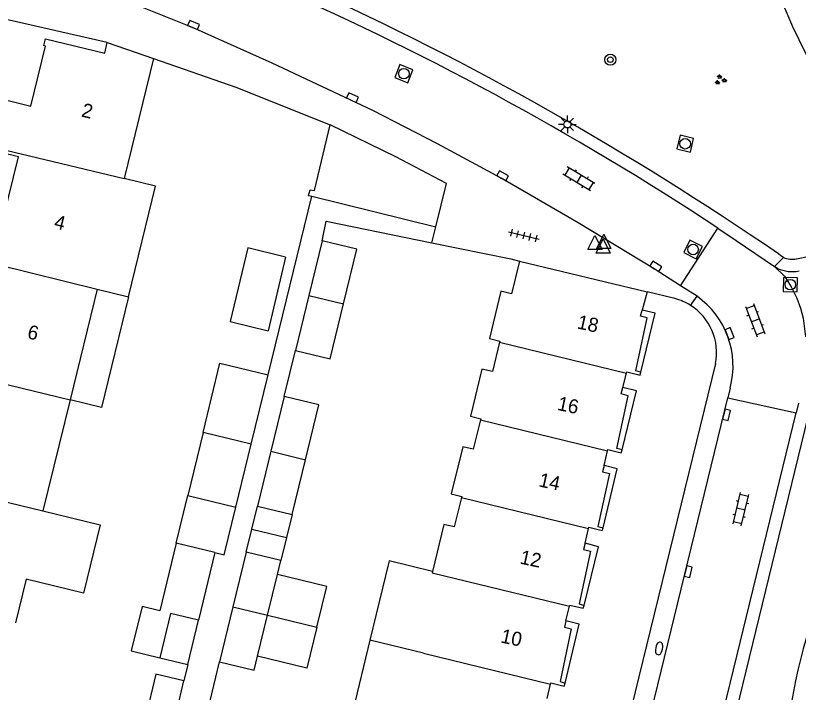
# Model space of a CAD drawing. Extents: x 125000 to 129004, y 397500 to 399008.
# Drawn here: x 127600.7 to 127656.4, y 398600.8 to 398649 of the extents above; entities that cross this region are included whole.
import ezdxf

# ---------------------------------------------------------------- set-up
doc = ezdxf.new("R2010")
doc.units = 0
for name, color, linetype in [('gg-afsc-erfafscheiding', 7, 'Continuous'), ('gg-afsc-muur', 7, 'Continuous'), ('gg-anno-huisnummerreeks BGT', 7, 'Continuous'), ('gg-bbg-bijgebouw', 7, 'Continuous'), ('gg-bbg-gedigitaliseerde bebouwing', 7, 'Continuous'), ('gg-bbg-gedigitaliseerde bijgebouw', 7, 'Continuous'), ('gg-bbg-hoofdgebouw', 7, 'Continuous'), ('gg-bbg-luifel en loopbrug', 7, 'Continuous'), ('gg-bbg-onder overbouw', 7, 'Continuous'), ('gg-bbg-pand overbouw', 7, 'Continuous'), ('gg-bbg-tussenscheiding', 7, 'Continuous'), ('gg-knt-onverhard', 7, 'Continuous'), ('gg-knt-verharding', 7, 'Continuous'), ('gg-knt-verharding nz', 7, 'Continuous'), ('gt-grn-weggrens', 7, 'Continuous'), ('gt-symb-boom', 7, 'Continuous'), ('gt-symb-brandkraan', 7, 'Continuous'), ('gt-symb-groenvak', 7, 'Continuous'), ('gt-symb-klinker verharding', 7, 'Continuous'), ('gt-symb-kolk', 7, 'Continuous'), ('gt-symb-lichtmast', 7, 'Continuous'), ('gt-symb-rioolschacht', 7, 'Continuous'), ('gt-symb-tegel verharding', 7, 'Continuous'), ('gt-symb-waterafsluiter', 7, 'Continuous')]:
    doc.layers.add(name, color=color, linetype=linetype)

# ---------------------------------------------------------------- blocks, each defined once
blk = doc.blocks.new('gt0-BOOM')
at = {"layer": 'gt-symb-boom'}
for radius in [0.4, 0.2]:
    blk.add_circle((0, 0), radius, dxfattribs=at)
blk = doc.blocks.new('gt0-GRVAK')
at = {"layer": 'gt-symb-groenvak'}
for p, q in [((-0.11, 0.189), (-0.228, 0.24)), ((-0.182, 0.153), (0.088, 0.153)), ((-0.091, 0.211), (-0.156, 0.322)), ((-0.047, 0.214), (-0.047, 0.393)), ((-0.004, 0.211), (0.061, 0.322)), ((0.015, 0.189), (0.133, 0.24)), ((0.262, -0.052), (0.197, 0.059)), ((0.305, -0.049), (0.305, 0.13)), ((0.349, -0.052), (0.414, 0.059)), ((-0.245, -0.228), (-0.363, -0.177)), ((-0.318, -0.264), (-0.047, -0.264)), ((-0.226, -0.206), (-0.291, -0.095)), ((-0.183, -0.203), (-0.183, -0.024)), ((-0.139, -0.206), (-0.074, -0.095)), ((-0.12, -0.228), (-0.002, -0.177)), ((0.243, -0.074), (0.125, -0.023)), ((0.17, -0.11), (0.441, -0.11)), ((0.368, -0.074), (0.486, -0.023))]:
    blk.add_line(p, q, dxfattribs=at)
blk = doc.blocks.new('gt0-KOLK')
at = {"layer": 'gt-symb-kolk'}
blk.add_lwpolyline([(0, 0), (0.375, 0), (0.375, 0.4), (-0.375, 0.4), (-0.375, 0), (0, 0)], dxfattribs=at)
blk = doc.blocks.new('gt0-RS')
at = {"layer": 'gt-symb-rioolschacht'}
blk.add_lwpolyline([(-0.5, -0.5), (0.5, -0.5), (0.5, 0.5), (-0.5, 0.5)], close=True, dxfattribs=at)
blk.add_circle((0, 0), 0.375, dxfattribs=at)
blk = doc.blocks.new('gt0-WAFSL')
at = {"layer": 'gt-symb-waterafsluiter'}
for p, q in [((-0.5, -0.333), (0, 0.667)), ((0, 0.667), (0.5, -0.333)), ((0.5, -0.333), (-0.5, -0.333))]:
    blk.add_line(p, q, dxfattribs=at)
blk = doc.blocks.new('gt0-KL1')
at = {"layer": 'gt-symb-klinker verharding'}
for p, q in [((-1.15, 0.3), (1.15, 0.3)), ((-1, -0.3), (-1, 0.3)), ((-0.5, 0.3), (-0.5, 0.45)), ((0, -0.3), (0, 0.3)), ((0.5, 0.3), (0.5, 0.45)), ((1, -0.3), (1, 0.3)), ((-1.15, -0.3), (1.15, -0.3)), ((-0.5, -0.45), (-0.5, -0.3)), ((0.5, -0.45), (0.5, -0.3))]:
    blk.add_line(p, q, dxfattribs=at)
blk = doc.blocks.new('gt0-BR')
at = {"layer": 'gt-symb-brandkraan'}
for centre, radius, start, end in [((-0.244, 0), 0.206, 107.5669, 252.4331), ((0.599, -2.664), 3, 106.892, 107.5669), ((0, -0.691), 0.938, 73.108, 106.892), ((-0.599, -2.664), 3, 72.4331, 73.108), ((0.244, 0), 0.206, 287.567, 72.4331), ((0.599, 2.664), 3, 252.4331, 253.108), ((0, 0.691), 0.938, 253.108, 286.8921), ((-0.599, 2.664), 3, 286.8921, 287.567)]:
    blk.add_arc(centre, radius, start, end, dxfattribs=at)
blk = doc.blocks.new('gt0-TEG1')
at = {"layer": 'gt-symb-tegel verharding'}
for p, q in [((-1.125, 0), (1.125, 0)), ((-0.9, -0.25), (-0.9, 0.25)), ((-0.45, -0.25), (-0.45, 0.25)), ((0, -0.25), (0, 0.25)), ((0.45, -0.25), (0.45, 0.25)), ((0.9, -0.25), (0.9, 0.25))]:
    blk.add_line(p, q, dxfattribs=at)
blk = doc.blocks.new('gt0-LMAST')
at = {"layer": 'gt-symb-lichtmast'}
for p, q in [((-0.005, 0.246), (-0.005, 0.621)), ((-0.182, 0.173), (-0.447, 0.438)), ((0.172, 0.173), (0.437, 0.438)), ((-0.255, -0.004), (-0.63, -0.004)), ((-0.182, -0.181), (-0.447, -0.446)), ((-0.005, -0.254), (-0.005, -0.629)), ((0.437, -0.446), (0.172, -0.181)), ((0.245, -0.004), (0.62, -0.004))]:
    blk.add_line(p, q, dxfattribs=at)
blk.add_circle((-0.005, -0.004), 0.25, dxfattribs=at)

msp = doc.modelspace()

# ---------------------------------------------------------------- linework, layer by layer
at = {"layer": 'gg-afsc-erfafscheiding'}
for p, q in [((127618.693, 398623.455), (127621.789, 398636.174)), ((127619.84, 398621.908), (127620.638, 398625.191)), ((127612.971, 398602.805), (127612.695, 398601.657)), ((127614.407, 398599.628), (127615.235, 398603.012))]:
    msp.add_line(p, q, dxfattribs=at)
at = {"layer": 'gg-afsc-muur'}
for points in [[(127610.53, 398645.993), (127616.39, 398643.938), (127623.11, 398641.252)], [(127622.535, 398633.001), (127622.828, 398634.389), (127630.346, 398632.854)], [(127630.346, 398632.854), (127635.957, 398631.709), (127636.575, 398631.554)]]:
    msp.add_lwpolyline(points, dxfattribs=at)
at = {"layer": 'gg-bbg-bijgebouw'}
for p, q in [((127621.57, 398636.228), (127621.789, 398636.174)), ((127621.789, 398636.174), (127630.63, 398634.004)), ((127622.535, 398633.001), (127621.588, 398629.103)), ((127621.588, 398629.103), (127620.638, 398625.191)), ((127619.84, 398621.908), (127618.887, 398618.003)), ((127618.887, 398618.003), (127617.934, 398614.097)), ((127620.402, 398613.497), (127621.355, 398617.402)), ((127617.934, 398614.097), (127620.402, 398613.497)), ((127617.131, 398610.823), (127616.183, 398606.916)), ((127619.598, 398610.224), (127617.131, 398610.823)), ((127619.358, 398609.234), (127619.598, 398610.224)), ((127618.65, 398606.319), (127619.358, 398609.234)), ((127616.183, 398606.916), (127615.235, 398603.012)), ((127617.942, 398603.404), (127618.65, 398606.319))]:
    msp.add_line(p, q, dxfattribs=at)
for points in [[(127621.57, 398636.228), (127621.68, 398636.64), (127622, 398636.57), (127623.11, 398641.252)], [(127630.63, 398634.004), (127631.387, 398637.073), (127627.774, 398638.983), (127623.11, 398641.252)], [(127624.054, 398628.497), (127625.002, 398632.402), (127622.535, 398633.001)], [(127620.638, 398625.191), (127623.105, 398624.592), (127624.054, 398628.497)], [(127621.355, 398617.402), (127622.307, 398621.306), (127619.84, 398621.908)], [(127615.235, 398603.012), (127617.702, 398602.414), (127617.942, 398603.404)]]:
    msp.add_lwpolyline(points, dxfattribs=at)
at = {"layer": 'gg-bbg-gedigitaliseerde bebouwing'}
for p, q in [((127610.53, 398645.993), (127608.436, 398637.424)), ((127606.513, 398629.556), (127604.582, 398621.658)), ((127606.513, 398629.556), (127608.747, 398629.01)), ((127604.582, 398621.658), (127602.652, 398613.761)), ((127627.271, 398610.098), (127625.93, 398604.56)), ((127625.93, 398604.56), (127624.613, 398599.123))]:
    msp.add_line(p, q, dxfattribs=at)
for points in [[(127608.747, 398629.01), (127610.671, 398636.878), (127608.436, 398637.424)], [(127602.652, 398613.761), (127606.732, 398612.764), (127605.545, 398607.907), (127601.465, 398608.904), (127600.705, 398605.795)], [(127630.385, 398609.437), (127627.294, 398610.192), (127627.271, 398610.098)]]:
    msp.add_lwpolyline(points, dxfattribs=at)
at = {"layer": 'gg-bbg-gedigitaliseerde bijgebouw'}
for p, q in [((127619.928, 398631.833), (127618.686, 398626.592)), ((127617.491, 398618.515), (127618.693, 398623.455)), ((127617.491, 398618.515), (127614.063, 398619.35)), ((127612.14, 398611.451), (127612.968, 398614.852)), ((127612.968, 398614.852), (127616.396, 398614.018)), ((127614.888, 398610.783), (127612.14, 398611.451)), ((127612.971, 398602.805), (127613.734, 398605.981)), ((127610.979, 398603.284), (127612.971, 398602.805)), ((127611.951, 398598.561), (127612.695, 398601.657))]:
    msp.add_line(p, q, dxfattribs=at)
for points in [[(127619.928, 398631.833), (127617.252, 398632.485), (127615.978, 398627.251), (127618.686, 398626.592)], [(127614.063, 398619.35), (127615.259, 398624.287), (127618.693, 398623.455)], [(127614.888, 398610.783), (127615.568, 398610.617), (127616.396, 398614.018)], [(127613.734, 398605.981), (127611.742, 398606.46), (127610.979, 398603.284)], [(127612.695, 398601.657), (127610.701, 398602.139), (127609.952, 398599.045), (127611.951, 398598.561)]]:
    msp.add_lwpolyline(points, dxfattribs=at)
at = {"layer": 'gg-bbg-hoofdgebouw'}
for p, q in [((127607.239, 398647.125), (127610.53, 398645.993)), ((127636.575, 398631.554), (127645.673, 398629.363)), ((127645.673, 398629.363), (127645.313, 398628.065)), ((127643.945, 398622.538), (127644.198, 398623.575)), ((127642.601, 398616.994), (127642.853, 398618.034)), ((127641.252, 398611.46), (127641.506, 398612.5)), ((127639.894, 398605.919), (127640.146, 398606.964)), ((127638.549, 398600.383), (127638.803, 398601.426))]:
    msp.add_line(p, q, dxfattribs=at)
for points in [[(127597.152, 398640.453), (127597.385, 398640.395), (127598.132, 398643.482), (127601.804, 398642.594), (127602.837, 398646.869), (127602.72, 398646.898), (127602.839, 398647.376), (127607.051, 398646.353), (127607.239, 398647.125)], [(127595.235, 398632.592), (127595.429, 398632.545), (127596.193, 398635.63), (127599.869, 398634.72), (127600.923, 398638.97), (127597.024, 398639.937)], [(127636.575, 398631.554), (127636.006, 398629.224), (127635.259, 398629.407), (127634.437, 398626.038), (127635.184, 398625.855), (127635.162, 398625.767)], [(127635.162, 398625.767), (127634.653, 398623.681), (127633.906, 398623.863), (127633.086, 398620.504), (127633.824, 398620.324), (127633.802, 398620.236)], [(127644.198, 398623.575), (127644.22, 398623.664), (127645.178, 398623.429), (127645.233, 398623.635)], [(127633.802, 398620.236), (127633.293, 398618.149), (127632.545, 398618.332), (127631.725, 398614.973), (127632.473, 398614.79), (127632.451, 398614.702)], [(127642.853, 398618.034), (127642.874, 398618.122), (127643.829, 398617.891), (127643.883, 398618.098)], [(127632.451, 398614.702), (127631.942, 398612.616), (127631.204, 398612.796), (127630.385, 398609.437)], [(127641.506, 398612.5), (127641.528, 398612.588), (127642.475, 398612.352), (127642.531, 398612.558)], [(127640.146, 398606.964), (127640.167, 398607.052), (127641.121, 398606.82), (127641.179, 398607.029)], [(127638.803, 398601.426), (127638.825, 398601.514), (127639.773, 398601.281), (127639.832, 398601.496)]]:
    msp.add_lwpolyline(points, dxfattribs=at)
at = {"layer": 'gg-bbg-luifel en loopbrug'}
for p, q in [((127614.063, 398619.35), (127612.968, 398614.852)), ((127616.396, 398614.018), (127617.491, 398618.515)), ((127617.532, 398612.459), (127617.934, 398614.097)), ((127620.402, 398613.497), (127619.999, 398611.858)), ((127617.131, 398610.823), (127617.532, 398612.459)), ((127617.532, 398612.459), (127619.999, 398611.858)), ((127619.999, 398611.858), (127619.598, 398610.224)), ((127614.888, 398610.783), (127613.734, 398605.981)), ((127618.65, 398606.319), (127622.148, 398605.468))]:
    msp.add_line(p, q, dxfattribs=at)
for points in [[(127608.747, 398629.01), (127606.816, 398621.112), (127604.582, 398621.658)], [(127612.14, 398611.451), (127610.971, 398606.648), (127609.713, 398606.954), (127608.941, 398603.78), (127610.979, 398603.284)], [(127622.148, 398605.468), (127622.857, 398608.382), (127619.358, 398609.234)], [(127622.148, 398605.468), (127621.438, 398602.553), (127617.942, 398603.404)]]:
    msp.add_lwpolyline(points, dxfattribs=at)
at = {"layer": 'gg-bbg-onder overbouw'}
for points in [[(127645.233, 398623.635), (127644.874, 398623.733), (127645.681, 398627.503), (127645.194, 398627.626), (127645.313, 398628.065)], [(127643.883, 398618.098), (127643.523, 398618.196), (127644.325, 398621.964), (127643.835, 398622.085), (127643.945, 398622.538)], [(127642.601, 398616.994), (127642.493, 398616.538), (127642.985, 398616.42), (127642.173, 398612.656), (127642.531, 398612.558)], [(127641.252, 398611.46), (127641.143, 398611.011), (127641.634, 398610.894), (127640.823, 398607.131), (127641.179, 398607.029)], [(127639.894, 398605.919), (127639.787, 398605.478), (127640.275, 398605.362), (127639.479, 398601.597), (127639.832, 398601.496)]]:
    msp.add_lwpolyline(points, dxfattribs=at)
at = {"layer": 'gg-bbg-pand overbouw'}
for points in [[(127645.233, 398623.635), (127646.241, 398627.837), (127645.313, 398628.065)], [(127643.883, 398618.098), (127644.907, 398622.313), (127643.945, 398622.538)], [(127642.531, 398612.558), (127643.546, 398616.757), (127642.601, 398616.994)], [(127641.179, 398607.029), (127642.201, 398611.209), (127641.252, 398611.46)], [(127639.832, 398601.496), (127640.841, 398605.683), (127639.894, 398605.919)]]:
    msp.add_lwpolyline(points, dxfattribs=at)
at = {"layer": 'gg-bbg-tussenscheiding'}
for p, q in [((127597.077, 398640.152), (127608.436, 398637.424)), ((127595.18, 398632.368), (127606.513, 398629.556)), ((127621.588, 398629.103), (127624.054, 398628.497)), ((127635.162, 398625.767), (127644.198, 398623.575)), ((127593.24, 398624.42), (127604.582, 398621.658)), ((127633.802, 398620.236), (127642.853, 398618.034)), ((127618.887, 398618.003), (127621.355, 398617.402)), ((127591.301, 398616.479), (127602.652, 398613.761)), ((127632.451, 398614.702), (127641.506, 398612.5)), ((127616.183, 398606.916), (127618.65, 398606.319)), ((127629.75, 398603.635), (127625.93, 398604.56)), ((127629.75, 398603.635), (127638.803, 398601.426))]:
    msp.add_line(p, q, dxfattribs=at)
msp.add_lwpolyline([(127630.385, 398609.437), (127630.363, 398609.345), (127640.146, 398606.964)], dxfattribs=at)
at = {"layer": 'gg-knt-onverhard'}
msp.add_arc((127698.877, 398592.57), 43.595, 159.7659, 192.5362, dxfattribs=at)
at = {"layer": 'gg-knt-verharding'}
for p, q in [((127607.239, 398647.125), (127599.244, 398648.952)), ((127648.049, 398629.801), (127650.705, 398633.903)), ((127654.957, 398631.022), (127654.752, 398631.162)), ((127647.647, 398628.885), (127645.673, 398629.363)), ((127649.224, 398629.044), (127648.049, 398629.801)), ((127651.413, 398621.823), (127656.271, 398620.741)), ((127645.088, 398571.078), (127657.346, 398621.335)), ((127656.438, 398621.429), (127656.271, 398620.741)), ((127639.851, 398553.201), (127656.271, 398620.741))]:
    msp.add_line(p, q, dxfattribs=at)
for points in [[(127648.049, 398629.801), (127646.179, 398631.006), (127640.757, 398634.271), (127635.29, 398637.459), (127630.74, 398639.901), (127626.151, 398642.27), (127618.975, 398645.65), (127613.303, 398648.187), (127608.207, 398650.248), (127601.469, 398652.706), (127595.963, 398654.163)], [(127650.705, 398633.903), (127652.015, 398633.031), (127654.752, 398631.162)], [(127655.374, 398631.817), (127655.185, 398631.927), (127655.016, 398632.066)], [(127654.752, 398631.162), (127655.443, 398630.479), (127655.923, 398629.713), (127656.324, 398628.903), (127656.583, 398628.2), (127656.774, 398627.475), (127656.939, 398626.16)], [(127650.55, 398624.251), (127639.105, 398577.482), (127634.299, 398578.64)], [(127634.998, 398554.348), (127635.625, 398556.814), (127637.892, 398566.319), (127651.413, 398621.823)]]:
    msp.add_lwpolyline(points, dxfattribs=at)
for centre, radius, start, end in [((127692.005, 398664.587), 37.507, 174.955, 223.957), ((127692.852, 398665.001), 40.449, 178.0534, 225.006), ((127533.985, 398457.038), 211.908, 56.57774, 66.61027), ((127531.547, 398452.481), 217.935, 55.49049, 65.64053), ((127652.951, 398650.479), 19.052, 280.1088, 303.527), ((127655.964, 398633.041), 1.359, 244.2631, 284.0817), ((127656.005, 398633.461), 2.655, 246.7462, 280.4088), ((127646.61, 398625.012), 4.01, 57.4649, 75.019), ((127646.61, 398625.009), 4.012, 349.111, 57.4798)]:
    msp.add_arc(centre, radius, start, end, dxfattribs=at)
at = {"layer": 'gg-knt-verharding nz'}
msp.add_line((127651.581, 398622.511), (127651.413, 398621.823), dxfattribs=at)
msp.add_arc((127645.707, 398624.083), 6.081, 345.013, 54.6642, dxfattribs=at)
at = {"layer": 'gt-grn-weggrens'}
for p, q in [((127630.346, 398632.854), (127630.63, 398634.004)), ((127655.374, 398631.817), (127654.752, 398631.162)), ((127648.767, 398628.392), (127649.224, 398629.044))]:
    msp.add_line(p, q, dxfattribs=at)

# ---------------------------------------------------------------- block references
at = {"layer": 'gt-symb-boom'}
msp.add_blockref('gt0-BOOM', (127643.053, 398645.898), dxfattribs=at)
at = {"layer": 'gt-symb-brandkraan', "rotation": 78.63386214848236}
msp.add_blockref('gt0-BR', (127646.522, 398603.959), dxfattribs=at)
at = {"layer": 'gt-symb-groenvak'}
msp.add_blockref('gt0-GRVAK', (127650.876, 398644.455), dxfattribs=at)
at = {"layer": 'gt-symb-klinker verharding'}
for p, rotation in [((127640.813, 398637.414), 149.07554097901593), ((127653.368, 398627.343), -69.1353388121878), ((127652.349, 398613.88), 76.35276166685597)]:
    msp.add_blockref('gt0-KL1', p, dxfattribs=dict(at, rotation=rotation))
at = {"layer": 'gt-symb-kolk'}
for p, rotation in [((127613.303, 398648.187), -22.716871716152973), ((127624.607, 398643.024), -25.84761022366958), ((127635.29, 398637.459), -29.07686353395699), ((127646.179, 398631.006), -32.08436153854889), ((127651.731, 398626.462), 111.53536487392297), ((127651.129, 398620.649), -103.41107184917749), ((127648.405, 398609.472), -103.41107184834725)]:
    msp.add_blockref('gt0-KOLK', p, dxfattribs=dict(at, rotation=rotation))
at = {"layer": 'gt-symb-lichtmast'}
msp.add_blockref('gt0-LMAST', (127640.003, 398641.291), dxfattribs=at)
at = {"layer": 'gt-symb-rioolschacht'}
for p, rotation in [((127628.353, 398644.903), -111.3543773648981), ((127648.38, 398639.907), 76.35276166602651), ((127648.944, 398632.377), -116.56505117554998), ((127655.869, 398629.876), -91.203034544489)]:
    msp.add_blockref('gt0-RS', p, dxfattribs=dict(at, rotation=rotation))
at = {"layer": 'gt-symb-tegel verharding', "rotation": -13.174926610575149}
msp.add_blockref('gt0-TEG1', (127636.899, 398633.372), dxfattribs=at)
at = {"layer": 'gt-symb-waterafsluiter'}
for p in [(127641.959, 398632.711), (127642.581, 398632.792), (127642.533, 398632.461)]:
    msp.add_blockref('gt0-WAFSL', p, dxfattribs=at)

# ---------------------------------------------------------------- texts
at = {"layer": 'gg-anno-huisnummerreeks BGT'}
for s, rotation, p in [('2', 346.4, (127605.342, 398641.858)), ('4', 346.1, (127603.389, 398633.908)), ('18', 347.9, (127640.637, 398626.762)), ('6', 346.2, (127601.484, 398626.068)), ('16', 348, (127639.227, 398620.958)), ('14', 347.8, (127637.903, 398615.511)), ('12', 347.8, (127636.559, 398610.014)), ('10', 348, (127635.187, 398604.395))]:
    msp.add_text(s, height=1, rotation=rotation, dxfattribs=at).set_placement(p)

doc.saveas('drawing.dxf')
